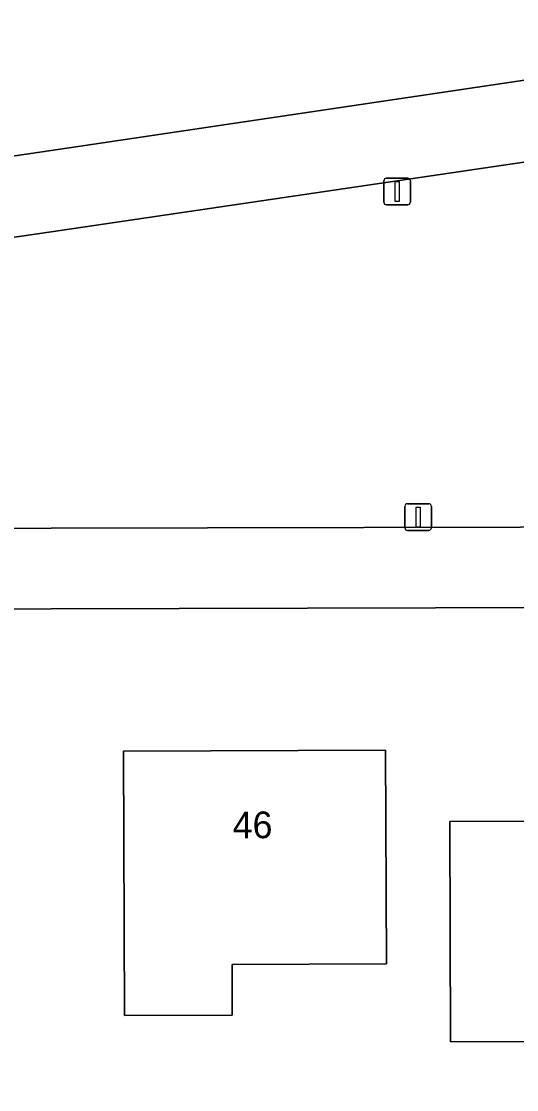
# Model space of a CAD drawing. Extents: x 162661 to 163484, y 380247 to 381230.
# Drawn here: x 162998.89 to 163017.41, y 380547.27 to 380587.25 of the extents above; entities that cross this region are included whole.
import ezdxf

# ---------------------------------------------------------------- set-up
doc = ezdxf.new("R2010")
doc.units = 0
for name, color, linetype in [('IMGEO_Erf', 7, 'Continuous'), ('IMGEO_Groenvoorziening', 7, 'Continuous'), ('IMGEO_Lichtmast', 7, 'Continuous'), ('IMGEO_Pand', 7, 'Continuous'), ('IMGEO_Pand_nummerreeks', 7, 'Continuous'), ('IMGEO_Rijbaan_lokaal_open', 7, 'Continuous')]:
    doc.layers.add(name, color=color, linetype=linetype)

msp = doc.modelspace()

# ---------------------------------------------------------------- linework, layer by layer
at = {"layer": 'IMGEO_Erf'}
for points in [[(163027.659, 380630.102), (163026.735, 380630.035), (163026.469, 380630.016), (163019.499, 380629.512), (163000, 380629.551), (162995.135, 380629.56), (162966.701, 380629.588), (162966.959, 380625.81), (162969.904, 380584.293), (162970.367, 380578.072), (163000, 380582.425), (163019.64, 380585.341), (163022.23, 380585.696), (163029.584, 380586.27), (163029.856, 380586.292), (163030.799, 380586.365), (163030.707, 380587.644), (163027.752, 380628.784)], [(163032.858, 380557.149), (163032.332, 380564.613), (163032.24, 380565.916), (163031.312, 380565.851), (163031.045, 380565.832), (163023.958, 380565.333), (163000, 380565.265), (162971.283, 380565.188), (162971.633, 380560.525), (162974.83, 380512.958), (162990.833, 380515.067), (163000, 380516.265), (163026.58, 380519.722), (163034.169, 380520.303), (163034.52, 380520.339), (163035.425, 380520.4), (163035.344, 380521.792)], [(163014.914, 380557.309), (163018.014, 380557.315), (163018.01, 380559.345), (163018.004, 380561.975), (163027.813, 380561.995), (163027.844, 380551.965), (163018.124, 380551.975), (163018.13, 380549.075), (163014.93, 380549.069)], [(163002.739, 380550.043), (163002.702, 380559.943), (163012.507, 380559.98), (163012.537, 380551.98), (163006.767, 380551.958), (163006.769, 380550.058)]]:
    msp.add_lwpolyline(points, close=True, dxfattribs=at)
at = {"layer": 'IMGEO_Groenvoorziening'}
msp.add_lwpolyline([(162975.946, 380568.214), (163000, 380568.286), (163023.4, 380568.333), (163024.075, 380568.362), (163024.026, 380568.8), (163022.955, 380582.305), (163022.913, 380582.732), (163019.281, 380582.218), (163000, 380579.378), (162975.27, 380575.768)], dxfattribs=at)
at = {"layer": 'IMGEO_Lichtmast'}
for p, q in [((163012.544, 380581.385), (163013.334, 380581.385)), ((163013.334, 380581.385), (163012.544, 380581.385)), ((163012.444, 380580.485), (163012.444, 380581.285)), ((163012.444, 380581.285), (163012.444, 380580.485)), ((163013.434, 380581.285), (163013.434, 380580.485)), ((163013.434, 380580.485), (163013.434, 380581.285)), ((163013.334, 380580.385), (163012.544, 380580.385)), ((163012.544, 380580.385), (163013.334, 380580.385)), ((163013.229, 380568.302), (163013.229, 380569.102)), ((163013.229, 380569.102), (163013.229, 380568.302)), ((163013.329, 380569.202), (163014.119, 380569.202)), ((163014.119, 380569.202), (163013.329, 380569.202)), ((163014.219, 380569.102), (163014.219, 380568.302)), ((163014.219, 380568.302), (163014.219, 380569.102)), ((163014.119, 380568.202), (163013.329, 380568.202)), ((163013.329, 380568.202), (163014.119, 380568.202))]:
    msp.add_line(p, q, dxfattribs=at)
for points in [[(163012.864, 380581.26), (163013.014, 380581.26), (163013.014, 380580.51), (163012.864, 380580.51), (163012.864, 380581.26)], [(163013.649, 380569.077), (163013.799, 380569.077), (163013.799, 380568.327), (163013.649, 380568.327), (163013.649, 380569.077)]]:
    msp.add_lwpolyline(points, dxfattribs=at)
for centre, start, end in [((163012.544, 380581.285), 90, 180), ((163012.544, 380581.285), 90, 180), ((163013.334, 380581.285), 0, 90), ((163013.334, 380581.285), 360, 90), ((163012.544, 380580.485), 180, 270), ((163012.544, 380580.485), 180, 270), ((163013.334, 380580.485), 270, 0), ((163013.334, 380580.485), 270, 0), ((163013.329, 380569.102), 90, 180), ((163013.329, 380569.102), 90, 180), ((163014.119, 380569.102), 0, 90), ((163014.119, 380569.102), 360, 90), ((163013.329, 380568.302), 180, 270), ((163013.329, 380568.302), 180, 270), ((163014.119, 380568.302), 270, 0), ((163014.119, 380568.302), 270, 0)]:
    msp.add_arc(centre, 0.1, start, end, dxfattribs=at)
at = {"layer": 'IMGEO_Pand'}
for points in [[(163014.914, 380557.309), (163014.93, 380549.069), (163018.13, 380549.075), (163018.124, 380551.975), (163027.844, 380551.965), (163027.813, 380561.995), (163018.004, 380561.975), (163018.01, 380559.345), (163018.014, 380557.315)], [(163002.739, 380550.043), (163006.769, 380550.058), (163006.767, 380551.958), (163012.537, 380551.98), (163012.507, 380559.98), (163002.702, 380559.943)]]:
    msp.add_lwpolyline(points, close=True, dxfattribs=at)
at = {"layer": 'IMGEO_Rijbaan_lokaal_open'}
msp.add_lwpolyline([(162975.27, 380575.768), (163000, 380579.378), (163019.281, 380582.218), (163022.913, 380582.732), (163022.23, 380585.696), (163019.64, 380585.341), (163000, 380582.425), (162970.367, 380578.072), (162971.283, 380565.188), (163000, 380565.265), (163023.958, 380565.333), (163024.075, 380568.362), (163023.4, 380568.333), (163000, 380568.286), (162975.946, 380568.214)], dxfattribs=at)

# ---------------------------------------------------------------- texts
at = {"layer": 'IMGEO_Pand_nummerreeks'}
msp.add_text('46', height=1, rotation=0.2162, dxfattribs=at).set_placement((163006.791, 380556.679))

doc.saveas('drawing.dxf')
